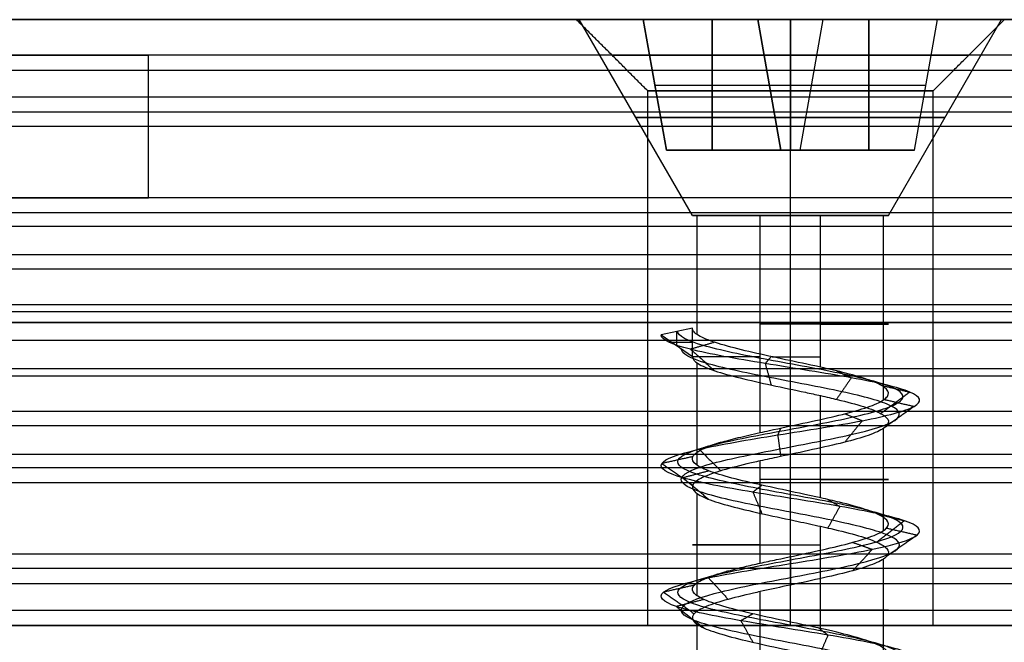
# Model space of a CAD drawing. Header units: millimetres. Extents: x -429 to 422, y -262 to 259.
# Tile 499 of 656: x 246 to 260, y 210 to 219. Entities that reach past the tile are written whole.
import ezdxf

# ---------------------------------------------------------------- set-up
doc = ezdxf.new("R2010")
doc.units = ezdxf.units.MM
doc.layers.add('Default', color=7, linetype='Continuous', true_color=0x000000)
doc.layers.add('Screw', color=7, linetype='Continuous', true_color=0xffffff)

msp = doc.modelspace()

# ---------------------------------------------------------------- linework, layer by layer
at = {"layer": 'Default'}
for p, q in [((238.873, 218.565, 778.822), (253.873, 218.565, 778.822)), ((-427.127, 210.065, 1342.822), (420.873, 210.065, 1342.822)), ((420.873, 210.065, 772.822), (-427.127, 210.065, 772.822)), ((420.873, 210.065, 1057.822), (-427.127, 210.065, 1057.822)), ((238.873, 210.065, 778.822), (254.873, 210.065, 778.822)), ((258.873, 210.065, 778.822), (286.373, 210.065, 778.822))]:
    msp.add_line(p, q, dxfattribs=at)
at = {"layer": 'Default', "extrusion": (0, -1, 0)}
for centre, radius in [((256.873, 778.822, -218.565), 3), ((256.873, 778.822, -218.065), 2.5), ((256.873, 778.822, -217.565), 2)]:
    msp.add_circle(centre, radius, dxfattribs=at)
at = {"layer": 'Default'}
for points in [[(338.873, 218.565, 772.822), (288.873, 218.565, 772.822), (238.873, 218.565, 772.822)], [(238.873, 218.565, 784.822), (288.873, 218.565, 784.822), (338.873, 218.565, 784.822)], [(254.873, 217.565, 778.822), (254.373, 218.065, 778.822), (253.873, 218.565, 778.822)], [(256.873, 217.565, 780.822), (256.873, 218.065, 781.322), (256.873, 218.565, 781.822)], [(256.873, 217.565, 776.822), (256.873, 218.065, 776.322), (256.873, 218.565, 775.822)], [(258.873, 217.565, 778.822), (259.373, 218.065, 778.822), (259.873, 218.565, 778.822)], [(396.873, 218.065, 1198.214), (-3.127, 218.065, 1198.214), (-403.127, 218.065, 1198.214)], [(396.873, 218.065, 1211.822), (-3.127, 218.065, 1211.822), (-403.127, 218.065, 1211.822)], [(286.953, 218.065, 1205.018), (267.373, 218.065, 1205.018), (247.792, 218.065, 1205.018)], [(247.873, 216.065, 1204.214), (247.873, 217.065, 1204.214), (247.873, 218.065, 1204.214)], [(396.873, 217.854, 1212.717), (-3.127, 217.854, 1212.717), (-403.127, 217.854, 1212.717)], [(396.873, 217.479, 1196.8), (-3.127, 217.479, 1196.8), (-403.127, 217.479, 1196.8)], [(254.873, 210.065, 778.822), (254.873, 213.815, 778.822), (254.873, 217.565, 778.822)], [(256.873, 210.065, 780.822), (256.873, 213.815, 780.822), (256.873, 217.565, 780.822)], [(256.873, 210.065, 776.822), (256.873, 213.815, 776.822), (256.873, 217.565, 776.822)], [(258.873, 210.065, 778.822), (258.873, 213.815, 778.822), (258.873, 217.565, 778.822)], [(396.873, 217.265, 1213.422), (-3.127, 217.265, 1213.422), (-403.127, 217.265, 1213.422)], [(396.873, 217.065, 1242.822), (-3.127, 217.065, 1242.822), (-403.127, 217.065, 1242.822)], [(396.873, 217.065, 1240.822), (-3.127, 217.065, 1240.822), (-403.127, 217.065, 1240.822)], [(396.873, 217.065, 1241.822), (-3.127, 217.065, 1241.822), (-403.127, 217.065, 1241.822)], [(396.873, 216.065, 1196.214), (-3.127, 216.065, 1196.214), (-403.127, 216.065, 1196.214)], [(396.873, 216.065, 1198.214), (-3.127, 216.065, 1198.214), (-403.127, 216.065, 1198.214)], [(396.873, 216.065, 1211.714), (-3.127, 216.065, 1211.714), (-403.127, 216.065, 1211.714)], [(396.873, 216.065, 1223.322), (-3.127, 216.065, 1223.322), (-403.127, 216.065, 1223.322)], [(396.873, 216.065, 1215.822), (-3.127, 216.065, 1215.822), (-403.127, 216.065, 1215.822)], [(396.873, 216.065, 1219.572), (-3.127, 216.065, 1219.572), (-403.127, 216.065, 1219.572)], [(286.943, 216.065, 1204.964), (267.373, 216.065, 1204.964), (247.803, 216.065, 1204.964)], [(396.873, 215.854, 1224.217), (-3.127, 215.854, 1224.217), (-403.127, 215.854, 1224.217)], [(396.873, 215.665, 1214.622), (-3.127, 215.665, 1214.622), (-403.127, 215.665, 1214.622)], [(396.873, 215.265, 1224.922), (-3.127, 215.265, 1224.922), (-403.127, 215.265, 1224.922)], [(396.873, 215.065, 1215.822), (-3.127, 215.065, 1215.822), (-403.127, 215.065, 1215.822)], [(396.873, 214.565, 1242.822), (-3.127, 214.565, 1242.822), (-403.127, 214.565, 1242.822)], [(396.873, 214.565, 1240.822), (-3.127, 214.565, 1240.822), (-403.127, 214.565, 1240.822)], [(396.873, 214.465, 1212.914), (-3.127, 214.465, 1212.914), (-403.127, 214.465, 1212.914)], [(338.873, 214.315, 772.822), (288.873, 214.315, 772.822), (238.873, 214.315, 772.822)], [(238.873, 214.315, 784.822), (288.873, 214.315, 784.822), (338.873, 214.315, 784.822)], [(396.873, 214.065, 1223.214), (-3.127, 214.065, 1223.214), (-403.127, 214.065, 1223.214)], [(396.873, 214.065, 1215.822), (-3.127, 214.065, 1215.822), (-403.127, 214.065, 1215.822)], [(396.873, 214.065, 1219.518), (-3.127, 214.065, 1219.518), (-403.127, 214.065, 1219.518)], [(396.873, 214.065, 1215.822), (-3.127, 214.065, 1215.822), (-403.127, 214.065, 1215.822)], [(396.873, 214.065, 1223.214), (-3.127, 214.065, 1223.214), (-403.127, 214.065, 1223.214)], [(396.873, 214.065, 1219.518), (-3.127, 214.065, 1219.518), (-403.127, 214.065, 1219.518)], [(396.873, 213.665, 1226.122), (-3.127, 213.665, 1226.122), (-403.127, 213.665, 1226.122)], [(396.873, 213.565, 1196.214), (-3.127, 213.565, 1196.214), (-403.127, 213.565, 1196.214)], [(396.873, 213.565, 1198.214), (-3.127, 213.565, 1198.214), (-403.127, 213.565, 1198.214)], [(396.873, 213.065, 1223.214), (-3.127, 213.065, 1223.214), (-403.127, 213.065, 1223.214)], [(396.873, 212.865, 1214.114), (-3.127, 212.865, 1214.114), (-403.127, 212.865, 1214.114)], [(396.873, 212.465, 1224.414), (-3.127, 212.465, 1224.414), (-403.127, 212.465, 1224.414)], [(396.873, 212.276, 1214.819), (-3.127, 212.276, 1214.819), (-403.127, 212.276, 1214.819)], [(396.873, 212.065, 1215.714), (-3.127, 212.065, 1215.714), (-403.127, 212.065, 1215.714)], [(396.873, 212.065, 1223.214), (-3.127, 212.065, 1223.214), (-403.127, 212.065, 1223.214)], [(396.873, 212.065, 1219.464), (-3.127, 212.065, 1219.464), (-403.127, 212.065, 1219.464)], [(396.873, 212.065, 1242.822), (-3.127, 212.065, 1242.822), (-403.127, 212.065, 1242.822)], [(396.873, 212.065, 1240.822), (-3.127, 212.065, 1240.822), (-403.127, 212.065, 1240.822)], [(396.873, 212.065, 1227.322), (-3.127, 212.065, 1227.322), (-403.127, 212.065, 1227.322)], [(283.943, 212.065, 1234.072), (264.373, 212.065, 1234.072), (244.803, 212.065, 1234.072)], [(396.873, 211.065, 1196.214), (-3.127, 211.065, 1196.214), (-403.127, 211.065, 1196.214)], [(396.873, 211.065, 1198.214), (-3.127, 211.065, 1198.214), (-403.127, 211.065, 1198.214)], [(396.873, 211.065, 1197.214), (-3.127, 211.065, 1197.214), (-403.127, 211.065, 1197.214)], [(396.873, 210.865, 1225.614), (-3.127, 210.865, 1225.614), (-403.127, 210.865, 1225.614)], [(396.873, 210.651, 1242.236), (-3.127, 210.651, 1242.236), (-403.127, 210.651, 1242.236)], [(396.873, 210.276, 1226.319), (-3.127, 210.276, 1226.319), (-403.127, 210.276, 1226.319)], [(396.873, 210.065, 1240.822), (-3.127, 210.065, 1240.822), (-403.127, 210.065, 1240.822)], [(396.873, 210.065, 1227.214), (-3.127, 210.065, 1227.214), (-403.127, 210.065, 1227.214)], [(338.873, 210.065, 772.822), (288.873, 210.065, 772.822), (238.873, 210.065, 772.822)], [(238.873, 210.065, 784.822), (288.873, 210.065, 784.822), (338.873, 210.065, 784.822)], [(283.953, 210.065, 1234.018), (264.373, 210.065, 1234.018), (244.792, 210.065, 1234.018)]]:
    msp.add_open_spline(points, degree=2, dxfattribs=at)
for points, weights, knots in [([(243.873, 218.065, 1200.214), (247.873, 218.065, 1200.214), (247.873, 218.065, 1204.214), (247.873, 218.065, 1208.214), (243.873, 218.065, 1208.214)], [1, 0.707106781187, 1, 0.707106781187, 1], [-37.132741, -37.132741, -37.132741, -30.849556, -30.849556, -24.566371, -24.566371, -24.566371]), ([(243.873, 216.065, 1208.214), (247.873, 216.065, 1208.214), (247.873, 216.065, 1204.214), (247.873, 216.065, 1200.214), (243.873, 216.065, 1200.214)], [1, 0.707106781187, 1, 0.707106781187, 1], [24.566371, 24.566371, 24.566371, 30.849556, 30.849556, 37.132741, 37.132741, 37.132741]), ([(258.873, 214.315, 778.822), (258.873, 214.315, 780.822), (256.873, 214.315, 780.822), (254.873, 214.315, 780.822), (254.873, 214.315, 778.822), (254.873, 214.315, 776.822), (256.873, 214.315, 776.822), (258.873, 214.315, 776.822), (258.873, 214.315, 778.822)], [1, 0.707106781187, 1, 0.707106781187, 1, 0.707106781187, 1, 0.707106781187, 1], [224, 224, 224, 227.141593, 227.141593, 230.283185, 230.283185, 233.424778, 233.424778, 236.566371, 236.566371, 236.566371]), ([(258.873, 210.065, 778.822), (258.873, 210.065, 780.822), (256.873, 210.065, 780.822), (254.873, 210.065, 780.822), (254.873, 210.065, 778.822), (254.873, 210.065, 776.822), (256.873, 210.065, 776.822), (258.873, 210.065, 776.822), (258.873, 210.065, 778.822)], [1, 0.707106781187, 1, 0.707106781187, 1, 0.707106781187, 1, 0.707106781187, 1], [224, 224, 224, 227.141593, 227.141593, 230.283185, 230.283185, 233.424778, 233.424778, 236.566371, 236.566371, 236.566371])]:
    msp.add_rational_spline(points, weights, degree=2, knots=knots, dxfattribs=at)
at = {"layer": 'Screw', "color": 7, "true_color": 0xffffff}
for p, q in [((255.498, 215.815, 778.822), (253.91, 218.565, 778.822)), ((254.81, 218.565, 778.822), (253.91, 218.565, 778.822)), ((254.81, 218.565, 779.281), (256.414, 218.565, 779.281)), ((254.81, 218.565, 778.364), (254.81, 218.565, 779.281)), ((256.414, 218.565, 778.364), (254.81, 218.565, 778.364)), ((255.134, 216.732, 778.957), (254.81, 218.565, 779.281)), ((255.134, 216.732, 778.687), (254.81, 218.565, 778.364)), ((254.81, 218.565, 778.822), (255.134, 216.732, 778.822)), ((255.774, 218.565, 779.281), (255.774, 216.732, 778.957)), ((255.774, 216.732, 778.687), (255.774, 218.565, 778.364)), ((256.414, 218.565, 780.885), (257.331, 218.565, 780.885)), ((256.414, 218.565, 779.281), (256.414, 218.565, 780.885)), ((256.414, 218.565, 776.76), (256.414, 218.565, 778.364)), ((257.331, 218.565, 776.76), (256.414, 218.565, 776.76)), ((256.738, 216.732, 780.561), (256.414, 218.565, 780.885)), ((256.738, 216.732, 778.957), (256.414, 218.565, 779.281)), ((256.738, 216.732, 778.687), (256.414, 218.565, 778.364)), ((256.738, 216.732, 777.083), (256.414, 218.565, 776.76)), ((256.414, 218.565, 779.921), (256.738, 216.732, 779.921)), ((256.414, 218.565, 777.724), (256.738, 216.732, 777.724)), ((256.873, 215.815, 777.447), (256.873, 218.565, 775.86)), ((256.873, 218.565, 775.86), (256.873, 218.565, 776.76)), ((256.873, 218.565, 780.885), (256.873, 218.565, 781.785)), ((256.873, 218.565, 780.885), (256.873, 216.732, 780.561)), ((256.873, 216.732, 777.083), (256.873, 218.565, 776.76)), ((256.873, 215.815, 780.197), (256.873, 218.565, 781.785)), ((257.008, 216.732, 780.561), (257.331, 218.565, 780.885)), ((257.008, 216.732, 778.957), (257.331, 218.565, 779.281)), ((257.008, 216.732, 777.083), (257.331, 218.565, 776.76)), ((257.008, 216.732, 778.687), (257.331, 218.565, 778.364)), ((257.008, 216.732, 779.921), (257.331, 218.565, 779.921)), ((257.008, 216.732, 777.724), (257.331, 218.565, 777.724)), ((257.331, 218.565, 780.885), (257.331, 218.565, 779.281)), ((257.331, 218.565, 778.364), (257.331, 218.565, 776.76)), ((258.935, 218.565, 778.364), (257.331, 218.565, 778.364)), ((257.331, 218.565, 779.281), (258.935, 218.565, 779.281)), ((257.971, 216.732, 778.687), (257.971, 218.565, 778.364)), ((257.971, 218.565, 779.281), (257.971, 216.732, 778.957)), ((258.247, 215.815, 778.822), (259.835, 218.565, 778.822)), ((258.612, 216.732, 778.687), (258.935, 218.565, 778.364)), ((258.612, 216.732, 778.957), (258.935, 218.565, 779.281)), ((258.612, 216.732, 778.822), (258.935, 218.565, 778.822)), ((258.935, 218.565, 779.281), (258.935, 218.565, 778.364)), ((259.835, 218.565, 778.822), (258.935, 218.565, 778.822)), ((254.972, 217.648, 779.119), (256.576, 217.648, 779.119)), ((254.972, 217.648, 778.526), (254.972, 217.648, 779.119)), ((254.972, 217.648, 778.526), (256.576, 217.648, 778.526)), ((256.576, 217.648, 780.723), (257.169, 217.648, 780.723)), ((256.576, 217.648, 779.119), (256.576, 217.648, 780.723)), ((256.576, 217.648, 776.922), (256.576, 217.648, 778.526)), ((256.576, 217.648, 776.922), (257.169, 217.648, 776.922)), ((257.169, 217.648, 779.119), (257.169, 217.648, 780.723)), ((257.169, 217.648, 776.922), (257.169, 217.648, 778.526)), ((257.169, 217.648, 778.526), (258.773, 217.648, 778.526)), ((257.169, 217.648, 779.119), (258.773, 217.648, 779.119)), ((258.773, 217.648, 778.526), (258.773, 217.648, 779.119)), ((255.134, 216.732, 778.957), (256.738, 216.732, 778.957)), ((255.134, 216.732, 778.687), (255.134, 216.732, 778.957)), ((256.738, 216.732, 778.687), (255.134, 216.732, 778.687)), ((258.612, 216.732, 778.822), (255.134, 216.732, 778.822)), ((256.738, 216.732, 780.561), (257.008, 216.732, 780.561)), ((256.738, 216.732, 778.957), (256.738, 216.732, 780.561)), ((256.738, 216.732, 777.083), (256.738, 216.732, 778.687)), ((257.008, 216.732, 777.083), (256.738, 216.732, 777.083)), ((256.873, 216.732, 777.083), (256.873, 216.732, 780.561)), ((257.008, 216.732, 780.561), (257.008, 216.732, 778.957)), ((257.008, 216.732, 778.687), (257.008, 216.732, 777.083)), ((258.612, 216.732, 778.687), (257.008, 216.732, 778.687)), ((257.008, 216.732, 778.957), (258.612, 216.732, 778.957)), ((258.612, 216.732, 778.957), (258.612, 216.732, 778.687)), ((255.565, 214.147, 779.247), (255.565, 215.815, 779.247)), ((256.448, 212.772, 777.515), (256.448, 215.815, 777.515)), ((257.297, 213.688, 780.13), (257.297, 215.815, 780.13)), ((258.18, 213.23, 778.397), (258.18, 215.815, 778.397)), ((255.498, 214.238, 778.822), (255.06, 214.141, 778.822)), ((255.279, 213.99, 778.822), (255.279, 214.19, 778.822)), ((255.498, 213.839, 778.822), (255.498, 214.238, 778.822)), ((255.06, 214.141, 778.822), (255.498, 213.839, 778.822)), ((255.208, 214.039, 778.822), (255.498, 214.039, 778.822)), ((255.565, 212.313, 779.247), (255.565, 213.748, 779.247)), ((257.297, 211.855, 780.13), (257.297, 213.29, 780.13)), ((258.18, 211.397, 778.397), (258.18, 212.831, 778.397)), ((256.448, 210.939, 777.515), (256.448, 212.373, 777.515)), ((255.565, 210.48, 779.247), (255.565, 211.915, 779.247)), ((257.297, 210.022, 780.13), (257.297, 211.456, 780.13)), ((258.18, 209.564, 778.397), (258.18, 210.998, 778.397)), ((256.448, 209.105, 777.515), (256.448, 210.54, 777.515)), ((255.565, 208.647, 779.247), (255.565, 210.082, 779.247))]:
    msp.add_line(p, q, dxfattribs=at)
at = {"layer": 'Screw', "color": 7, "true_color": 0xffffff, "extrusion": (0, 1, 0)}
for centre, radius, start, end in [((-256.873, 778.822, 218.565), 2.962, 180, 0), ((-256.873, 778.822, 218.565), 2.962, 0, 180), ((-256.873, 778.822, 217.19), 2.169, 180, 360), ((-256.873, 778.822, 217.19), 2.169, 0, 180), ((-256.873, 778.822, 215.815), 1.375, 288, 0), ((-256.873, 778.822, 215.815), 1.375, 0, 108), ((-256.873, 778.822, 215.815), 1.375, 180, 288), ((-256.873, 778.822, 215.815), 1.375, 108, 180), ((-256.873, 778.822, 214.293), 1.375, 108, 288), ((-256.873, 778.822, 213.835), 1.375, 288, 0.7946), ((-256.873, 778.822, 213.835), 1.375, 79.1977, 108), ((-256.873, 778.822, 212.114), 1.375, 108, 288), ((-256.873, 778.822, 211.198), 1.375, 288, 108), ((-256.873, 778.822, 210.281), 1.375, 108, 288)]:
    msp.add_arc(centre, radius, start, end, dxfattribs=at)
at = {"layer": 'Screw', "color": 7, "true_color": 0xffffff}
for points, knots in [([(256.795, 196.29, 778.056), (256.82, 196.3, 778.051), (256.846, 196.309, 778.047), (257.076, 196.396, 778.025), (257.295, 196.472, 778.091), (257.631, 196.625, 778.373), (257.746, 196.701, 778.589), (257.784, 196.854, 779.056), (257.706, 196.93, 779.304), (257.382, 197.083, 779.683), (257.136, 197.16, 779.81), (256.609, 197.312, 779.848), (256.331, 197.389, 779.758), (255.91, 197.541, 779.391), (255.765, 197.618, 779.116), (255.738, 197.771, 778.529), (255.857, 197.847, 778.23), (256.27, 198, 777.796), (256.567, 198.076, 777.663), (257.178, 198.229, 777.647), (257.488, 198.305, 777.766), (257.94, 198.458, 778.196), (258.078, 198.534, 778.505), (258.093, 198.687, 779.14), (257.97, 198.764, 779.462), (257.523, 198.916, 779.93), (257.202, 198.993, 780.073), (256.543, 199.145, 780.089), (256.209, 199.222, 779.96), (255.724, 199.375, 779.497), (255.574, 199.451, 779.164), (255.562, 199.604, 778.481), (255.701, 199.68, 778.138), (256.183, 199.833, 777.645), (256.525, 199.909, 777.498), (257.22, 200.062, 777.491), (257.569, 200.138, 777.63), (258.07, 200.291, 778.121), (258.219, 200.368, 778.469), (258.227, 200.52, 779.176), (258.085, 200.597, 779.53), (257.586, 200.75, 780.04), (257.232, 200.826, 780.192), (256.513, 200.979, 780.2), (256.152, 201.055, 780.055), (255.634, 201.208, 779.548), (255.482, 201.284, 779.188), (255.471, 201.427, 778.502), (255.577, 201.494, 778.179), (255.978, 201.628, 777.669), (256.271, 201.695, 777.484), (256.914, 201.828, 777.343), (257.262, 201.895, 777.386), (257.857, 202.029, 777.689), (258.101, 202.096, 777.947), (258.372, 202.229, 778.567), (258.398, 202.296, 778.927), (258.212, 202.43, 779.587), (258, 202.497, 779.885), (257.43, 202.63, 780.282), (257.073, 202.697, 780.379), (256.371, 202.831, 780.324), (256.029, 202.898, 780.17), (255.515, 203.031, 779.676), (255.345, 203.098, 779.336), (255.261, 203.232, 778.618), (255.358, 203.299, 778.245), (255.76, 203.432, 777.644), (256.068, 203.499, 777.416), (256.76, 203.633, 777.205), (257.143, 203.7, 777.224), (257.811, 203.833, 777.501), (258.095, 203.9, 777.758), (258.436, 204.034, 778.397), (258.493, 204.101, 778.775), (258.351, 204.234, 779.485), (258.155, 204.301, 779.814), (257.595, 204.435, 780.273), (257.234, 204.502, 780.402), (256.511, 204.635, 780.402), (256.15, 204.702, 780.273), (255.591, 204.836, 779.814), (255.394, 204.903, 779.485), (255.253, 205.036, 778.775), (255.309, 205.103, 778.397), (255.65, 205.237, 777.758), (255.934, 205.304, 777.501), (256.602, 205.438, 777.224), (256.985, 205.504, 777.205), (257.677, 205.638, 777.416), (257.985, 205.705, 777.644), (258.387, 205.839, 778.245), (258.48, 205.905, 778.617), (258.409, 206.039, 779.337), (258.246, 206.106, 779.683), (257.734, 206.24, 780.195), (257.388, 206.306, 780.359), (256.667, 206.44, 780.43), (256.296, 206.507, 780.337), (255.694, 206.641, 779.935), (255.466, 206.707, 779.627), (255.256, 206.841, 778.934), (255.275, 206.908, 778.552), (255.552, 207.042, 777.883), (255.809, 207.108, 777.6), (256.447, 207.242, 777.258), (256.826, 207.309, 777.202), (257.536, 207.443, 777.343), (257.864, 207.509, 777.54), (258.323, 207.643, 778.1), (258.452, 207.71, 778.46), (258.452, 207.844, 779.184), (258.323, 207.91, 779.545), (257.864, 208.044, 780.104), (257.536, 208.111, 780.301), (256.826, 208.245, 780.442), (256.447, 208.311, 780.386), (255.809, 208.445, 780.045), (255.552, 208.512, 779.761), (255.275, 208.646, 779.092), (255.256, 208.712, 778.71), (255.466, 208.846, 778.017), (255.694, 208.913, 777.71), (256.296, 209.047, 777.308), (256.667, 209.113, 777.215), (257.388, 209.247, 777.286), (257.734, 209.314, 777.449), (258.246, 209.448, 777.961), (258.409, 209.514, 778.307), (258.48, 209.648, 779.028), (258.387, 209.715, 779.399), (257.985, 209.849, 780.001), (257.677, 209.915, 780.229), (256.985, 210.049, 780.439), (256.602, 210.116, 780.42), (255.934, 210.25, 780.143), (255.65, 210.316, 779.886), (255.309, 210.45, 779.248), (255.253, 210.517, 778.869), (255.394, 210.651, 778.159), (255.591, 210.717, 777.831), (256.15, 210.851, 777.371), (256.511, 210.918, 777.242), (257.234, 211.052, 777.242), (257.595, 211.118, 777.371), (258.155, 211.252, 777.831), (258.351, 211.319, 778.159), (258.493, 211.453, 778.869), (258.436, 211.519, 779.248), (258.095, 211.653, 779.886), (257.811, 211.72, 780.143), (257.143, 211.854, 780.42), (256.76, 211.92, 780.439), (256.068, 212.054, 780.229), (255.76, 212.121, 780.001), (255.358, 212.255, 779.399), (255.265, 212.321, 779.028), (255.336, 212.455, 778.307), (255.5, 212.522, 777.961), (256.011, 212.656, 777.449), (256.358, 212.722, 777.286), (257.078, 212.856, 777.215), (257.449, 212.923, 777.308), (258.051, 213.057, 777.71), (258.279, 213.123, 778.017), (258.489, 213.257, 778.71), (258.471, 213.324, 779.092), (258.194, 213.458, 779.761), (257.936, 213.525, 780.045), (257.298, 213.658, 780.386), (256.919, 213.725, 780.442), (256.209, 213.859, 780.301), (255.881, 213.926, 780.104), (255.422, 214.059, 779.545), (255.293, 214.126, 779.185), (255.293, 214.193, 778.822)], [2.782471, 2.782471, 2.782471, 2.782471, 2.974275, 2.974275, 4.461413, 4.461413, 5.948551, 5.948551, 7.435688, 7.435688, 8.922826, 8.922826, 10.409964, 10.409964, 11.897102, 11.897102, 13.384239, 13.384239, 14.871377, 14.871377, 16.358515, 16.358515, 17.845652, 17.845652, 19.33279, 19.33279, 20.819928, 20.819928, 22.307065, 22.307065, 23.794203, 23.794203, 25.281341, 25.281341, 26.768478, 26.768478, 28.255616, 28.255616, 29.742754, 29.742754, 31.229892, 31.229892, 32.717029, 32.717029, 34.204167, 34.204167, 35.691305, 35.691305, 36.99255, 36.99255, 38.293796, 38.293796, 39.595041, 39.595041, 40.896287, 40.896287, 42.197532, 42.197532, 43.498777, 43.498777, 44.800023, 44.800023, 46.101268, 46.101268, 47.402514, 47.402514, 48.703759, 48.703759, 50.005005, 50.005005, 51.30625, 51.30625, 52.607496, 52.607496, 53.908741, 53.908741, 55.209987, 55.209987, 56.511232, 56.511232, 57.812478, 57.812478, 59.113723, 59.113723, 60.414969, 60.414969, 61.716214, 61.716214, 63.01746, 63.01746, 64.318705, 64.318705, 65.619951, 65.619951, 66.921196, 66.921196, 68.222442, 68.222442, 69.523687, 69.523687, 70.824933, 70.824933, 72.126178, 72.126178, 73.427423, 73.427423, 74.728669, 74.728669, 76.029914, 76.029914, 77.33116, 77.33116, 78.632405, 78.632405, 79.933651, 79.933651, 81.234896, 81.234896, 82.536142, 82.536142, 83.837387, 83.837387, 85.138633, 85.138633, 86.439878, 86.439878, 87.741124, 87.741124, 89.042369, 89.042369, 90.343615, 90.343615, 91.64486, 91.64486, 92.946106, 92.946106, 94.247351, 94.247351, 95.548597, 95.548597, 96.849842, 96.849842, 98.151088, 98.151088, 99.452333, 99.452333, 100.753579, 100.753579, 102.054824, 102.054824, 103.35607, 103.35607, 104.657315, 104.657315, 105.95856, 105.95856, 107.259806, 107.259806, 108.561051, 108.561051, 109.862297, 109.862297, 111.163542, 111.163542, 112.464788, 112.464788, 113.766033, 113.766033, 115.067279, 115.067279, 116.368524, 116.368524, 117.66977, 117.66977, 118.971015, 118.971015, 118.971015, 118.971015]), ([(257.297, 213.688, 780.13), (257.271, 213.694, 780.138), (257.244, 213.7, 780.146), (257.065, 213.739, 780.193), (256.903, 213.773, 780.206), (256.59, 213.84, 780.177), (256.434, 213.874, 780.135), (256.149, 213.941, 780.002), (256.016, 213.975, 779.909), (255.792, 214.042, 779.687), (255.699, 214.075, 779.555), (255.564, 214.142, 779.271), (255.52, 214.176, 779.115), (255.5, 214.219, 778.913), (255.498, 214.229, 778.868), (255.498, 214.238, 778.822)], [0.9407679, 0.9407679, 0.9407679, 0.9407679, 0.94268914, 0.94268914, 0.95352424, 0.95352424, 0.96436026, 0.96436026, 0.97519533, 0.97519533, 0.98603138, 0.98603138, 0.99686651, 0.99686651, 1, 1, 1, 1]), ([(255.977, 195.809, 778.822), (255.967, 195.886, 778.588), (256.036, 195.962, 778.338), (256.362, 196.115, 777.958), (256.608, 196.191, 777.831), (257.137, 196.344, 777.793), (257.416, 196.42, 777.883), (257.839, 196.573, 778.251), (257.978, 196.649, 778.528), (258.017, 196.802, 779.117), (257.914, 196.879, 779.426), (257.503, 197.031, 779.891), (257.197, 197.108, 780.043), (256.548, 197.261, 780.081), (256.209, 197.337, 779.966), (255.702, 197.49, 779.513), (255.532, 197.566, 779.177), (255.505, 197.719, 778.468), (255.649, 197.795, 778.109), (256.148, 197.948, 777.588), (256.506, 198.024, 777.43), (257.239, 198.177, 777.415), (257.61, 198.253, 777.558), (258.147, 198.406, 778.074), (258.311, 198.483, 778.444), (258.326, 198.635, 779.201), (258.178, 198.712, 779.583), (257.645, 198.865, 780.138), (257.263, 198.941, 780.306), (256.482, 199.094, 780.321), (256.087, 199.17, 780.168), (255.516, 199.323, 779.618), (255.341, 199.399, 779.225), (255.329, 199.552, 778.42), (255.493, 199.628, 778.016), (256.061, 199.781, 777.438), (256.464, 199.858, 777.266), (257.281, 200.01, 777.258), (257.69, 200.087, 777.423), (258.278, 200.239, 777.999), (258.452, 200.316, 778.408), (258.46, 200.469, 779.237), (258.293, 200.545, 779.652), (257.708, 200.698, 780.248), (257.293, 200.774, 780.425), (256.452, 200.927, 780.432), (256.031, 201.003, 780.263), (255.427, 201.156, 779.669), (255.249, 201.232, 779.249), (255.239, 201.376, 778.449), (255.363, 201.442, 778.072), (255.832, 201.576, 777.48), (256.173, 201.643, 777.266), (256.921, 201.777, 777.104), (257.324, 201.843, 777.156), (258.013, 201.977, 777.509), (258.296, 202.044, 777.809), (258.608, 202.178, 778.527), (258.636, 202.244, 778.943), (258.419, 202.378, 779.705), (258.174, 202.445, 780.049), (257.515, 202.579, 780.505), (257.103, 202.645, 780.616), (256.295, 202.779, 780.55), (255.902, 202.846, 780.373), (255.313, 202.98, 779.802), (255.119, 203.046, 779.411), (255.025, 203.18, 778.588), (255.135, 203.247, 778.161), (255.596, 203.381, 777.47), (255.949, 203.448, 777.208), (256.744, 203.581, 776.967), (257.183, 203.648, 776.989), (257.95, 203.782, 777.307), (258.275, 203.849, 777.602), (258.667, 203.982, 778.334), (258.731, 204.049, 778.769), (258.569, 204.183, 779.583), (258.343, 204.25, 779.96), (257.701, 204.383, 780.487), (257.288, 204.45, 780.635), (256.457, 204.584, 780.635), (256.044, 204.651, 780.487), (255.402, 204.784, 779.96), (255.176, 204.851, 779.583), (255.014, 204.985, 778.769), (255.079, 205.052, 778.334), (255.47, 205.185, 777.602), (255.795, 205.252, 777.307), (256.563, 205.386, 776.989), (257.001, 205.453, 776.967), (257.796, 205.586, 777.208), (258.149, 205.653, 777.47), (258.61, 205.787, 778.161), (258.717, 205.854, 778.587), (258.636, 205.987, 779.413), (258.448, 206.054, 779.81), (257.861, 206.188, 780.397), (257.463, 206.255, 780.585), (256.637, 206.388, 780.667), (256.211, 206.455, 780.56), (255.521, 206.589, 780.098), (255.259, 206.656, 779.746), (255.018, 206.789, 778.951), (255.039, 206.856, 778.512), (255.357, 206.99, 777.745), (255.652, 207.057, 777.42), (256.384, 207.19, 777.028), (256.819, 207.257, 776.964), (257.633, 207.391, 777.126), (258.01, 207.458, 777.352), (258.537, 207.591, 777.993), (258.685, 207.658, 778.407), (258.685, 207.792, 779.237), (258.537, 207.859, 779.651), (258.01, 207.992, 780.293), (257.633, 208.059, 780.519), (256.819, 208.193, 780.681), (256.384, 208.26, 780.616), (255.652, 208.393, 780.225), (255.357, 208.46, 779.899), (255.039, 208.594, 779.132), (255.018, 208.661, 778.693), (255.259, 208.794, 777.899), (255.521, 208.861, 777.546), (256.211, 208.995, 777.085), (256.637, 209.062, 776.978), (257.463, 209.195, 777.059), (257.861, 209.262, 777.247), (258.448, 209.396, 777.834), (258.636, 209.463, 778.231), (258.717, 209.596, 779.058), (258.61, 209.663, 779.484), (258.149, 209.797, 780.174), (257.796, 209.864, 780.436), (257.001, 209.997, 780.677), (256.563, 210.064, 780.656), (255.795, 210.198, 780.338), (255.47, 210.265, 780.043), (255.079, 210.398, 779.31), (255.014, 210.465, 778.876), (255.176, 210.599, 778.061), (255.402, 210.666, 777.685), (256.044, 210.799, 777.158), (256.457, 210.866, 777.01), (257.288, 211, 777.01), (257.701, 211.067, 777.158), (258.343, 211.2, 777.685), (258.569, 211.267, 778.061), (258.731, 211.401, 778.876), (258.667, 211.468, 779.31), (258.275, 211.601, 780.043), (257.95, 211.668, 780.338), (257.183, 211.802, 780.656), (256.744, 211.869, 780.677), (255.949, 212.002, 780.436), (255.596, 212.069, 780.174), (255.135, 212.203, 779.484), (255.028, 212.27, 779.058), (255.11, 212.403, 778.231), (255.297, 212.47, 777.834), (255.885, 212.604, 777.247), (256.282, 212.671, 777.059), (257.108, 212.804, 776.978), (257.534, 212.871, 777.085), (258.225, 213.005, 777.546), (258.486, 213.072, 777.899), (258.727, 213.205, 778.693), (258.706, 213.272, 779.132), (258.388, 213.406, 779.899), (258.093, 213.473, 780.225), (257.361, 213.606, 780.616), (256.926, 213.673, 780.681), (256.112, 213.807, 780.519), (255.735, 213.874, 780.293), (255.208, 214.007, 779.651), (255.06, 214.074, 779.238), (255.06, 214.141, 778.822)], [0.0909091, 0.0909091, 0.0909091, 0.0909091, 0.1022727, 0.1022727, 0.1136364, 0.1136364, 0.125, 0.125, 0.1363636, 0.1363636, 0.1477273, 0.1477273, 0.1590909, 0.1590909, 0.1704545, 0.1704545, 0.1818182, 0.1818182, 0.1931818, 0.1931818, 0.2045455, 0.2045455, 0.2159091, 0.2159091, 0.2272727, 0.2272727, 0.2386364, 0.2386364, 0.25, 0.25, 0.2613636, 0.2613636, 0.2727273, 0.2727273, 0.2840909, 0.2840909, 0.2954545, 0.2954545, 0.3068182, 0.3068182, 0.3181818, 0.3181818, 0.3295455, 0.3295455, 0.3409091, 0.3409091, 0.3522727, 0.3522727, 0.3636364, 0.3636364, 0.3735795, 0.3735795, 0.3835227, 0.3835227, 0.3934659, 0.3934659, 0.4034091, 0.4034091, 0.4133523, 0.4133523, 0.4232955, 0.4232955, 0.4332386, 0.4332386, 0.4431818, 0.4431818, 0.453125, 0.453125, 0.4630682, 0.4630682, 0.4730114, 0.4730114, 0.4829545, 0.4829545, 0.4928977, 0.4928977, 0.5028409, 0.5028409, 0.5127841, 0.5127841, 0.5227273, 0.5227273, 0.5326705, 0.5326705, 0.5426136, 0.5426136, 0.5525568, 0.5525568, 0.5625, 0.5625, 0.5724432, 0.5724432, 0.5823864, 0.5823864, 0.5923295, 0.5923295, 0.6022727, 0.6022727, 0.6122159, 0.6122159, 0.6221591, 0.6221591, 0.6321023, 0.6321023, 0.6420455, 0.6420455, 0.6519886, 0.6519886, 0.6619318, 0.6619318, 0.671875, 0.671875, 0.6818182, 0.6818182, 0.6917614, 0.6917614, 0.7017045, 0.7017045, 0.7116477, 0.7116477, 0.7215909, 0.7215909, 0.7315341, 0.7315341, 0.7414773, 0.7414773, 0.7514205, 0.7514205, 0.7613636, 0.7613636, 0.7713068, 0.7713068, 0.78125, 0.78125, 0.7911932, 0.7911932, 0.8011364, 0.8011364, 0.8110795, 0.8110795, 0.8210227, 0.8210227, 0.8309659, 0.8309659, 0.8409091, 0.8409091, 0.8508523, 0.8508523, 0.8607955, 0.8607955, 0.8707386, 0.8707386, 0.8806818, 0.8806818, 0.890625, 0.890625, 0.9005682, 0.9005682, 0.9105114, 0.9105114, 0.9204545, 0.9204545, 0.9303977, 0.9303977, 0.9403409, 0.9403409, 0.9502841, 0.9502841, 0.9602273, 0.9602273, 0.9701705, 0.9701705, 0.9801136, 0.9801136, 0.9900568, 0.9900568, 1, 1, 1, 1]), ([(257.169, 196.19, 778.127), (257.261, 196.227, 778.156), (257.35, 196.264, 778.203), (257.586, 196.378, 778.399), (257.696, 196.454, 778.602), (257.734, 196.607, 779.043), (257.661, 196.683, 779.278), (257.356, 196.836, 779.638), (257.123, 196.913, 779.76), (256.622, 197.065, 779.798), (256.357, 197.142, 779.713), (255.954, 197.294, 779.365), (255.815, 197.371, 779.103), (255.788, 197.524, 778.542), (255.902, 197.6, 778.257), (256.296, 197.753, 777.841), (256.58, 197.829, 777.713), (257.165, 197.982, 777.698), (257.462, 198.058, 777.811), (257.895, 198.211, 778.222), (258.028, 198.287, 778.518), (258.043, 198.44, 779.127), (257.925, 198.517, 779.436), (257.497, 198.669, 779.886), (257.189, 198.746, 780.023), (256.556, 198.898, 780.039), (256.235, 198.975, 779.916), (255.768, 199.128, 779.47), (255.624, 199.204, 779.151), (255.612, 199.357, 778.494), (255.746, 199.433, 778.164), (256.209, 199.586, 777.69), (256.538, 199.662, 777.549), (257.207, 199.815, 777.541), (257.543, 199.891, 777.675), (258.025, 200.044, 778.147), (258.169, 200.121, 778.482), (258.177, 200.273, 779.163), (258.04, 200.35, 779.504), (257.56, 200.503, 779.995), (257.219, 200.579, 780.142), (256.526, 200.732, 780.149), (256.179, 200.808, 780.01), (255.679, 200.961, 779.522), (255.532, 201.037, 779.175), (255.521, 201.18, 778.514), (255.623, 201.247, 778.202), (256.01, 201.381, 777.709), (256.292, 201.448, 777.531), (256.912, 201.581, 777.394), (257.248, 201.648, 777.436), (257.823, 201.782, 777.728), (258.059, 201.849, 777.977), (258.322, 201.982, 778.576), (258.347, 202.049, 778.923), (258.167, 202.183, 779.561), (257.963, 202.25, 779.849), (257.412, 202.383, 780.234), (257.066, 202.45, 780.328), (256.387, 202.584, 780.275), (256.056, 202.651, 780.127), (255.559, 202.784, 779.648), (255.394, 202.851, 779.319), (255.312, 202.985, 778.624), (255.406, 203.052, 778.264), (255.796, 203.185, 777.681), (256.093, 203.252, 777.46), (256.764, 203.386, 777.257), (257.134, 203.453, 777.275), (257.782, 203.586, 777.543), (258.056, 203.653, 777.792), (258.387, 203.787, 778.41), (258.441, 203.854, 778.777), (258.304, 203.987, 779.464), (258.114, 204.054, 779.782), (257.572, 204.188, 780.227), (257.223, 204.255, 780.352), (256.522, 204.388, 780.352), (256.173, 204.455, 780.227), (255.631, 204.589, 779.782), (255.441, 204.656, 779.464), (255.304, 204.789, 778.777), (255.359, 204.856, 778.41), (255.689, 204.99, 777.792), (255.964, 205.057, 777.543), (256.611, 205.191, 777.275), (256.981, 205.257, 777.257), (257.652, 205.391, 777.46), (257.95, 205.458, 777.681), (258.339, 205.592, 778.264), (258.429, 205.658, 778.623), (258.36, 205.792, 779.321), (258.202, 205.859, 779.656), (257.706, 205.993, 780.151), (257.371, 206.059, 780.31), (256.674, 206.193, 780.379), (256.314, 206.26, 780.289), (255.732, 206.394, 779.899), (255.511, 206.46, 779.601), (255.307, 206.594, 778.931), (255.325, 206.661, 778.561), (255.594, 206.795, 777.913), (255.843, 206.861, 777.639), (256.461, 206.995, 777.308), (256.827, 207.062, 777.254), (257.515, 207.196, 777.39), (257.833, 207.262, 777.581), (258.277, 207.396, 778.123), (258.402, 207.463, 778.472), (258.402, 207.597, 779.173), (258.277, 207.663, 779.522), (257.833, 207.797, 780.063), (257.515, 207.864, 780.254), (256.827, 207.998, 780.391), (256.461, 208.064, 780.336), (255.843, 208.198, 780.006), (255.594, 208.265, 779.731), (255.325, 208.399, 779.084), (255.307, 208.465, 778.714), (255.511, 208.599, 778.043), (255.732, 208.666, 777.745), (256.314, 208.8, 777.356), (256.674, 208.866, 777.266), (257.371, 209, 777.334), (257.706, 209.067, 777.493), (258.202, 209.201, 777.988), (258.36, 209.267, 778.324), (258.429, 209.401, 779.021), (258.339, 209.468, 779.381), (257.95, 209.602, 779.963), (257.652, 209.668, 780.184), (256.981, 209.802, 780.388), (256.611, 209.869, 780.369), (255.964, 210.003, 780.101), (255.689, 210.069, 779.852), (255.359, 210.203, 779.234), (255.304, 210.27, 778.867), (255.441, 210.404, 778.18), (255.631, 210.47, 777.862), (256.173, 210.604, 777.418), (256.522, 210.671, 777.293), (257.223, 210.805, 777.293), (257.572, 210.871, 777.418), (258.114, 211.005, 777.862), (258.304, 211.072, 778.18), (258.441, 211.206, 778.867), (258.387, 211.272, 779.234), (258.056, 211.406, 779.852), (257.782, 211.473, 780.101), (257.134, 211.607, 780.369), (256.764, 211.673, 780.388), (256.093, 211.807, 780.184), (255.796, 211.874, 779.963), (255.406, 212.008, 779.381), (255.316, 212.074, 779.021), (255.385, 212.208, 778.324), (255.543, 212.275, 777.988), (256.039, 212.409, 777.493), (256.374, 212.475, 777.334), (257.071, 212.609, 777.266), (257.431, 212.676, 777.356), (258.014, 212.81, 777.745), (258.235, 212.876, 778.043), (258.438, 213.01, 778.714), (258.42, 213.077, 779.084), (258.152, 213.211, 779.731), (257.903, 213.278, 780.006), (257.285, 213.411, 780.336), (256.918, 213.478, 780.391), (256.231, 213.612, 780.254), (255.913, 213.679, 780.063), (255.468, 213.812, 779.522), (255.343, 213.879, 779.173), (255.343, 213.946, 778.822)], [9.962929, 9.962929, 9.962929, 9.962929, 10.425509, 10.425509, 11.373282, 11.373282, 12.321056, 12.321056, 13.268829, 13.268829, 14.216603, 14.216603, 15.164377, 15.164377, 16.11215, 16.11215, 17.059924, 17.059924, 18.007697, 18.007697, 18.955471, 18.955471, 19.903244, 19.903244, 20.851018, 20.851018, 21.798791, 21.798791, 22.746565, 22.746565, 23.694338, 23.694338, 24.642112, 24.642112, 25.589885, 25.589885, 26.537659, 26.537659, 27.485432, 27.485432, 28.433206, 28.433206, 29.38098, 29.38098, 30.328753, 30.328753, 31.158055, 31.158055, 31.987357, 31.987357, 32.816659, 32.816659, 33.64596, 33.64596, 34.475262, 34.475262, 35.304564, 35.304564, 36.133866, 36.133866, 36.963168, 36.963168, 37.79247, 37.79247, 38.621772, 38.621772, 39.451073, 39.451073, 40.280375, 40.280375, 41.109677, 41.109677, 41.938979, 41.938979, 42.768281, 42.768281, 43.597583, 43.597583, 44.426884, 44.426884, 45.256186, 45.256186, 46.085488, 46.085488, 46.91479, 46.91479, 47.744092, 47.744092, 48.573394, 48.573394, 49.402695, 49.402695, 50.231997, 50.231997, 51.061299, 51.061299, 51.890601, 51.890601, 52.719903, 52.719903, 53.549205, 53.549205, 54.378507, 54.378507, 55.207808, 55.207808, 56.03711, 56.03711, 56.866412, 56.866412, 57.695714, 57.695714, 58.525016, 58.525016, 59.354318, 59.354318, 60.183619, 60.183619, 61.012921, 61.012921, 61.842223, 61.842223, 62.671525, 62.671525, 63.500827, 63.500827, 64.330129, 64.330129, 65.15943, 65.15943, 65.988732, 65.988732, 66.818034, 66.818034, 67.647336, 67.647336, 68.476638, 68.476638, 69.30594, 69.30594, 70.135242, 70.135242, 70.964543, 70.964543, 71.793845, 71.793845, 72.623147, 72.623147, 73.452449, 73.452449, 74.281751, 74.281751, 75.111053, 75.111053, 75.940354, 75.940354, 76.769656, 76.769656, 77.598958, 77.598958, 78.42826, 78.42826, 79.257562, 79.257562, 80.086864, 80.086864, 80.916165, 80.916165, 81.745467, 81.745467, 82.574769, 82.574769, 83.404071, 83.404071, 83.404071, 83.404071]), ([(255.498, 213.839, 778.822), (255.498, 213.806, 778.979), (255.525, 213.772, 779.139), (255.632, 213.706, 779.435), (255.712, 213.671, 779.576), (255.912, 213.605, 779.818), (256.035, 213.571, 779.924), (256.306, 213.505, 780.085), (256.457, 213.47, 780.142), (256.766, 213.403, 780.202), (256.928, 213.37, 780.205), (257.155, 213.321, 780.17), (257.227, 213.305, 780.152), (257.297, 213.29, 780.13)], [0, 0, 0, 0, 0.01131575, 0.01131575, 0.02263356, 0.02263356, 0.03395821, 0.03395821, 0.04527566, 0.04527566, 0.05660056, 0.05660056, 0.06186848, 0.06186848, 0.06186848, 0.06186848]), ([(256.448, 212.772, 777.515), (256.491, 212.781, 777.501), (256.534, 212.791, 777.489), (256.732, 212.834, 777.446), (256.893, 212.868, 777.439), (257.205, 212.934, 777.479), (257.36, 212.968, 777.527), (257.64, 213.035, 777.671), (257.769, 213.069, 777.768), (257.984, 213.136, 777.998), (258.073, 213.17, 778.133), (258.197, 213.237, 778.422), (258.235, 213.27, 778.58), (258.255, 213.337, 778.894), (258.237, 213.371, 779.055), (258.149, 213.438, 779.357), (258.078, 213.472, 779.502), (257.893, 213.538, 779.757), (257.777, 213.572, 779.87), (257.54, 213.633, 780.031), (257.421, 213.661, 780.089), (257.297, 213.688, 780.13)], [0.84207939, 0.84207939, 0.84207939, 0.84207939, 0.84516883, 0.84516883, 0.85600471, 0.85600471, 0.8668399, 0.8668399, 0.87767581, 0.87767581, 0.88851098, 0.88851098, 0.89934692, 0.89934692, 0.91018206, 0.91018206, 0.92101803, 0.92101803, 0.93185315, 0.93185315, 0.9407679, 0.9407679, 0.9407679, 0.9407679]), ([(257.297, 213.29, 780.13), (257.378, 213.271, 780.104), (257.456, 213.253, 780.07), (257.668, 213.202, 779.955), (257.795, 213.169, 779.854), (258.004, 213.102, 779.619), (258.089, 213.068, 779.481), (258.207, 213.001, 779.189), (258.241, 212.967, 779.031), (258.252, 212.901, 778.716), (258.231, 212.866, 778.556), (258.135, 212.8, 778.256), (258.061, 212.766, 778.113), (257.87, 212.699, 777.863), (257.751, 212.665, 777.753), (257.487, 212.598, 777.582), (257.337, 212.565, 777.519), (257.031, 212.498, 777.447), (256.869, 212.464, 777.438), (256.624, 212.411, 777.467), (256.534, 212.392, 777.487), (256.448, 212.373, 777.515)], [0.0618685, 0.0618685, 0.0618685, 0.0618685, 0.067918, 0.067918, 0.0792429, 0.0792429, 0.0905603, 0.0905603, 0.1018851, 0.1018851, 0.1132025, 0.1132025, 0.1245274, 0.1245274, 0.1358448, 0.1358448, 0.1471696, 0.1471696, 0.158487, 0.158487, 0.1649804, 0.1649804, 0.1649804, 0.1649804]), ([(257.297, 211.855, 780.13), (257.238, 211.868, 780.149), (257.178, 211.882, 780.164), (256.962, 211.928, 780.203), (256.8, 211.962, 780.204), (256.49, 212.029, 780.152), (256.337, 212.063, 780.098), (256.063, 212.129, 779.944), (255.937, 212.163, 779.842), (255.731, 212.23, 779.605), (255.648, 212.264, 779.466), (255.534, 212.331, 779.172), (255.502, 212.364, 779.014), (255.494, 212.431, 778.699), (255.518, 212.465, 778.539), (255.617, 212.532, 778.24), (255.694, 212.566, 778.098), (255.888, 212.633, 777.85), (256.008, 212.666, 777.742), (256.237, 212.724, 777.598), (256.34, 212.748, 777.55), (256.448, 212.772, 777.515)], [0.74339324, 0.74339324, 0.74339324, 0.74339324, 0.74764927, 0.74764927, 0.75848459, 0.75848459, 0.76932034, 0.76932034, 0.78015564, 0.78015564, 0.79099143, 0.79099143, 0.8018267, 0.8018267, 0.81266251, 0.81266251, 0.82349776, 0.82349776, 0.83433361, 0.83433361, 0.84207939, 0.84207939, 0.84207939, 0.84207939]), ([(256.448, 212.373, 777.515), (256.383, 212.359, 777.536), (256.321, 212.345, 777.561), (256.12, 212.297, 777.661), (255.989, 212.262, 777.757), (255.772, 212.196, 777.984), (255.681, 212.162, 778.118), (255.553, 212.096, 778.406), (255.513, 212.061, 778.562), (255.49, 211.995, 778.876), (255.506, 211.961, 779.038), (255.59, 211.894, 779.341), (255.659, 211.86, 779.487), (255.84, 211.793, 779.744), (255.955, 211.76, 779.858), (256.213, 211.693, 780.039), (256.359, 211.659, 780.107), (256.663, 211.592, 780.19), (256.824, 211.559, 780.205), (257.088, 211.502, 780.184), (257.195, 211.479, 780.163), (257.297, 211.456, 780.13)], [0.1649804, 0.1649804, 0.1649804, 0.1649804, 0.1698117, 0.1698117, 0.1811291, 0.1811291, 0.1924539, 0.1924539, 0.2037712, 0.2037712, 0.215096, 0.215096, 0.2264133, 0.2264133, 0.237738, 0.237738, 0.2490554, 0.2490554, 0.26038, 0.26038, 0.2680947, 0.2680947, 0.2680947, 0.2680947]), ([(256.448, 210.939, 777.515), (256.523, 210.955, 777.49), (256.601, 210.972, 777.472), (256.834, 211.022, 777.439), (256.996, 211.056, 777.444), (257.304, 211.123, 777.507), (257.455, 211.157, 777.567), (257.724, 211.224, 777.731), (257.845, 211.258, 777.838), (258.042, 211.324, 778.083), (258.121, 211.358, 778.225), (258.224, 211.425, 778.522), (258.249, 211.459, 778.682), (258.245, 211.525, 778.996), (258.216, 211.559, 779.156), (258.106, 211.626, 779.45), (258.024, 211.66, 779.59), (257.821, 211.727, 779.83), (257.696, 211.761, 779.934), (257.477, 211.814, 780.061), (257.389, 211.835, 780.1), (257.297, 211.855, 780.13)], [0.64470664, 0.64470664, 0.64470664, 0.64470664, 0.65012941, 0.65012941, 0.66096502, 0.66096502, 0.67180043, 0.67180043, 0.68263607, 0.68263607, 0.69347146, 0.69347146, 0.70430713, 0.70430713, 0.7151425, 0.7151425, 0.7259782, 0.7259782, 0.73681354, 0.73681354, 0.74339324, 0.74339324, 0.74339324, 0.74339324]), ([(257.297, 211.456, 780.13), (257.345, 211.445, 780.114), (257.392, 211.435, 780.096), (257.581, 211.391, 780.011), (257.716, 211.357, 779.92), (257.942, 211.291, 779.701), (258.037, 211.256, 779.57), (258.176, 211.19, 779.288), (258.221, 211.156, 779.132), (258.256, 211.089, 778.82), (258.247, 211.055, 778.658), (258.174, 210.988, 778.352), (258.11, 210.955, 778.203), (257.938, 210.888, 777.94), (257.828, 210.854, 777.821), (257.577, 210.787, 777.631), (257.433, 210.754, 777.557), (257.133, 210.687, 777.463), (256.973, 210.652, 777.442), (256.691, 210.593, 777.454), (256.567, 210.566, 777.476), (256.448, 210.54, 777.515)], [0.2680947, 0.2680947, 0.2680947, 0.2680947, 0.2716974, 0.2716974, 0.283022, 0.283022, 0.2943394, 0.2943394, 0.305664, 0.305664, 0.3169814, 0.3169814, 0.328306, 0.328306, 0.3396234, 0.3396234, 0.3509479, 0.3509479, 0.3622653, 0.3622653, 0.3712068, 0.3712068, 0.3712068, 0.3712068]), ([(257.297, 210.022, 780.13), (257.206, 210.043, 780.159), (257.111, 210.063, 780.18), (256.859, 210.117, 780.206), (256.698, 210.15, 780.195), (256.392, 210.217, 780.12), (256.244, 210.251, 780.055), (255.982, 210.318, 779.881), (255.864, 210.352, 779.77), (255.676, 210.419, 779.518), (255.603, 210.453, 779.373), (255.511, 210.519, 779.072), (255.492, 210.553, 778.911), (255.507, 210.62, 778.597), (255.543, 210.654, 778.439), (255.664, 210.72, 778.149), (255.751, 210.754, 778.012), (255.963, 210.821, 777.78), (256.091, 210.855, 777.68), (256.299, 210.905, 777.57), (256.373, 210.922, 777.539), (256.448, 210.939, 777.515)], [0.54602155, 0.54602155, 0.54602155, 0.54602155, 0.55260985, 0.55260985, 0.56344539, 0.56344539, 0.57428087, 0.57428087, 0.58511638, 0.58511638, 0.59595189, 0.59595189, 0.60678739, 0.60678739, 0.61762293, 0.61762293, 0.62845839, 0.62845839, 0.63929397, 0.63929397, 0.64470664, 0.64470664, 0.64470664, 0.64470664]), ([(256.448, 210.54, 777.515), (256.416, 210.533, 777.525), (256.385, 210.526, 777.536), (256.209, 210.485, 777.608), (256.071, 210.451, 777.694), (255.837, 210.385, 777.904), (255.737, 210.351, 778.031), (255.588, 210.284, 778.308), (255.537, 210.25, 778.462), (255.49, 210.183, 778.773), (255.493, 210.15, 778.935), (255.554, 210.083, 779.243), (255.613, 210.048, 779.394), (255.774, 209.982, 779.664), (255.88, 209.949, 779.787), (256.124, 209.882, 779.986), (256.265, 209.847, 780.065), (256.561, 209.781, 780.171), (256.721, 209.747, 780.198), (257.02, 209.684, 780.196), (257.163, 209.653, 780.173), (257.297, 209.623, 780.13)], [0.3712068, 0.3712068, 0.3712068, 0.3712068, 0.3735898, 0.3735898, 0.3849072, 0.3849072, 0.3962316, 0.3962316, 0.4075491, 0.4075491, 0.4188735, 0.4188735, 0.430191, 0.430191, 0.4415153, 0.4415153, 0.4528328, 0.4528328, 0.4641571, 0.4641571, 0.4743259, 0.4743259, 0.4743259, 0.4743259]), ([(256.448, 209.105, 777.515), (256.556, 209.129, 777.48), (256.668, 209.154, 777.458), (256.937, 209.211, 777.44), (257.098, 209.245, 777.457), (257.401, 209.311, 777.543), (257.547, 209.345, 777.614), (257.802, 209.412, 777.797), (257.916, 209.446, 777.913), (258.094, 209.513, 778.172), (258.162, 209.547, 778.319), (258.242, 209.614, 778.623), (258.256, 209.647, 778.785), (258.229, 209.714, 779.098), (258.187, 209.748, 779.255), (258.056, 209.815, 779.54), (257.964, 209.849, 779.674), (257.743, 209.915, 779.898), (257.611, 209.949, 779.992), (257.414, 209.996, 780.087), (257.356, 210.009, 780.111), (257.297, 210.022, 780.13)], [0.44733415, 0.44733415, 0.44733415, 0.44733415, 0.4550905, 0.4550905, 0.46592583, 0.46592583, 0.47676147, 0.47676147, 0.48759682, 0.48759682, 0.49843244, 0.49843244, 0.50926782, 0.50926782, 0.52010341, 0.52010341, 0.53093883, 0.53093883, 0.5417744, 0.5417744, 0.54602155, 0.54602155, 0.54602155, 0.54602155])]:
    msp.add_open_spline(points, degree=3, knots=knots, dxfattribs=at)
for points in [[(255.81, 214.038, 779.694), (255.641, 213.989, 779.833), (255.472, 213.941, 779.972)], [(255.472, 213.941, 779.972), (255.641, 213.79, 779.833), (255.81, 213.639, 779.694)], [(256.604, 213.837, 780.171), (256.562, 213.789, 780.385), (256.519, 213.74, 780.6)], [(256.519, 213.74, 780.6), (256.562, 213.589, 780.385), (256.604, 213.438, 780.171)], [(257.521, 213.637, 780.035), (257.624, 213.588, 780.228), (257.727, 213.54, 780.421)], [(257.727, 213.54, 780.421), (257.624, 213.389, 780.228), (257.521, 213.238, 780.035)], [(258.143, 213.436, 779.348), (258.345, 213.388, 779.432), (258.547, 213.339, 779.516)], [(258.547, 213.339, 779.516), (258.345, 213.188, 779.432), (258.143, 213.037, 779.348)], [(258.188, 213.236, 778.423), (258.398, 213.187, 778.36), (258.607, 213.139, 778.296)], [(258.607, 213.139, 778.296), (258.398, 212.988, 778.36), (258.188, 212.837, 778.423)], [(257.88, 212.938, 777.315), (257.758, 212.787, 777.497), (257.636, 212.636, 777.679)], [(257.637, 213.035, 777.679), (257.758, 212.987, 777.497), (257.88, 212.938, 777.315)], [(256.738, 212.835, 777.454), (256.716, 212.786, 777.236), (256.695, 212.738, 777.019)], [(256.695, 212.738, 777.019), (256.716, 212.587, 777.236), (256.738, 212.436, 777.454)], [(255.9, 212.634, 777.85), (255.746, 212.586, 777.695), (255.591, 212.537, 777.541)], [(255.591, 212.537, 777.541), (255.746, 212.386, 777.695), (255.9, 212.235, 777.85)], [(255.504, 212.434, 778.687), (255.287, 212.385, 778.666), (255.069, 212.337, 778.645)], [(255.069, 212.337, 778.645), (255.287, 212.186, 778.666), (255.504, 212.035, 778.687)], [(255.729, 212.233, 779.586), (255.548, 212.185, 779.708), (255.366, 212.136, 779.829)], [(255.366, 212.136, 779.829), (255.548, 211.985, 779.708), (255.729, 211.834, 779.586)], [(256.473, 212.033, 780.138), (256.41, 211.984, 780.347), (256.347, 211.936, 780.557)], [(256.347, 211.936, 780.557), (256.41, 211.785, 780.347), (256.473, 211.634, 780.138)], [(257.399, 211.832, 780.093), (257.482, 211.784, 780.295), (257.566, 211.735, 780.497)], [(257.566, 211.735, 780.497), (257.482, 211.584, 780.295), (257.399, 211.433, 780.092)], [(258.085, 211.632, 779.47), (258.278, 211.583, 779.573), (258.471, 211.535, 779.677)], [(258.471, 211.535, 779.677), (258.278, 211.384, 779.573), (258.085, 211.233, 779.47)], [(258.221, 211.431, 778.554), (258.436, 211.383, 778.511), (258.65, 211.334, 778.469)], [(258.65, 211.334, 778.469), (258.436, 211.183, 778.511), (258.221, 211.032, 778.554)], [(257.745, 211.231, 777.759), (257.884, 211.182, 777.59), (258.022, 211.133, 777.421)], [(258.022, 211.133, 777.421), (257.884, 210.983, 777.59), (257.745, 210.832, 777.759)], [(256.873, 211.03, 777.447), (256.873, 210.982, 777.229), (256.873, 210.933, 777.01)], [(256.873, 210.933, 777.01), (256.873, 210.782, 777.229), (256.873, 210.631, 777.447)], [(256, 210.83, 777.759), (255.862, 210.781, 777.59), (255.723, 210.732, 777.421)], [(255.723, 210.732, 777.421), (255.862, 210.582, 777.59), (256, 210.431, 777.759)], [(255.524, 210.629, 778.554), (255.31, 210.581, 778.511), (255.095, 210.532, 778.469)], [(255.095, 210.532, 778.469), (255.31, 210.381, 778.511), (255.524, 210.23, 778.554)], [(255.66, 210.429, 779.47), (255.467, 210.38, 779.573), (255.274, 210.331, 779.677)], [(255.274, 210.331, 779.677), (255.467, 210.181, 779.573), (255.66, 210.03, 779.47)], [(256.346, 210.228, 780.093), (256.263, 210.18, 780.295), (256.179, 210.131, 780.497)], [(256.179, 210.131, 780.497), (256.263, 209.98, 780.295), (256.346, 209.829, 780.092)], [(257.272, 210.028, 780.138), (257.335, 209.979, 780.347), (257.399, 209.93, 780.557)], [(257.399, 209.93, 780.557), (257.335, 209.78, 780.347), (257.272, 209.629, 780.138)]]:
    msp.add_open_spline(points, degree=2, dxfattribs=at)

doc.saveas('drawing.dxf')
